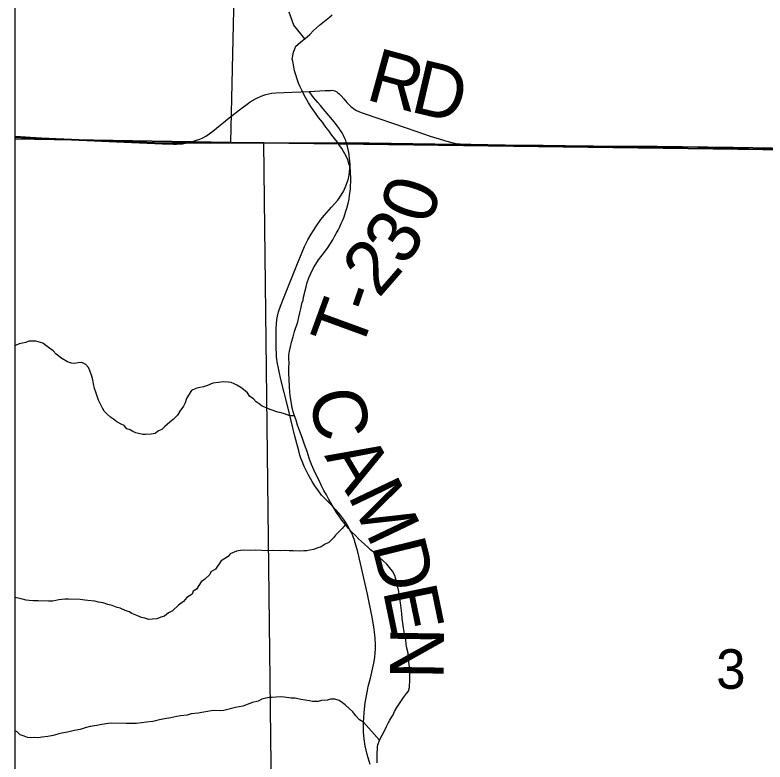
# Model space of a CAD drawing. Extents: x -8.8 to 41.4, y 0 to 34.6.
# Drawn here: x 2.1 to 2.894, y 18.031 to 18.821 of the extents above; entities that cross this region are included whole.
import ezdxf

# ---------------------------------------------------------------- set-up
doc = ezdxf.new("R2010")
doc.units = 0
for name, color, linetype in [('GM_X_Corporation', 7, 'Continuous'), ('GM_X_Minor_River', 7, 'Continuous'), ('GM_X_Section_Text', 7, 'Continuous'), ('GM_X_Township_Road', 7, 'Continuous'), ('GM_X_Township_Text', 7, 'Continuous')]:
    doc.layers.add(name, color=color, linetype=linetype)

msp = doc.modelspace()

# ---------------------------------------------------------------- linework, layer by layer
at = {"layer": 'GM_X_Corporation'}
for points in [[(2.1, 20.89996), (2.1, 18.69247), (2.12763, 18.69095), (2.18395, 18.68842), (2.20714, 18.6875), (2.25583, 18.68536), (2.45153, 18.68589), (2.56781, 18.68414), (2.58241, 18.68392), (2.61877, 18.68347), (2.65915, 18.68308), (2.68214, 18.68277), (2.74181, 18.68195), (2.7797, 18.68207), (2.85997, 18.68102), (3.00501, 18.67849), (3.09453, 18.67726), (3.13931, 18.67664), (3.76756, 18.66651)], [(3.76756, 18.66651), (3.13931, 18.67664), (3.09453, 18.67726), (3.00501, 18.67849), (2.85997, 18.68102), (2.7797, 18.68207), (2.74181, 18.68195), (2.68214, 18.68277), (2.65915, 18.68308), (2.61877, 18.68347), (2.58241, 18.68392), (2.56781, 18.68414), (2.45153, 18.68589), (2.25583, 18.68536), (2.20714, 18.6875), (2.18395, 18.68842), (2.12763, 18.69095), (2.1, 18.69247), (2.1, 14.09996)]]:
    msp.add_lwpolyline(points, dxfattribs=at)
for points in [[(2.1, 19.7037), (2.1, 18.68995), (2.32856, 18.68607), (2.35125, 19.70006)], [(3.36386, 19.68347), (3.3405, 18.67291), (2.36341, 18.68599), (2.32856, 18.68607), (2.35125, 19.70006)], [(2.1, 18.68995), (2.1, 17.6149), (2.37595, 17.60863), (2.36341, 18.68599), (2.32856, 18.68607)], [(2.36341, 18.68599), (3.3405, 18.67291), (3.35337, 18.6726), (3.33653, 17.58688), (2.37595, 17.60863)]]:
    msp.add_lwpolyline(points, close=True, dxfattribs=at)
at = {"layer": 'GM_X_Minor_River'}
for points in [[(2.4068, 18.79577), (2.39519, 18.81048), (2.3903, 18.82393)], [(2.45459, 18.66009), (2.45322, 18.66395), (2.45223, 18.66779), (2.45084, 18.67088), (2.44587, 18.67982), (2.44334, 18.68296), (2.4412, 18.68647), (2.43831, 18.69038), (2.43541, 18.69392), (2.43254, 18.69821), (2.42892, 18.70253), (2.42532, 18.70762), (2.42134, 18.71271), (2.41738, 18.71819), (2.41378, 18.72328), (2.41056, 18.72834), (2.40558, 18.7369), (2.40383, 18.74077), (2.40172, 18.74504), (2.39998, 18.7489), (2.39863, 18.75314), (2.39729, 18.75775), (2.39594, 18.76199), (2.39497, 18.76621), (2.39436, 18.77003), (2.39407, 18.77232), (2.39339, 18.77425), (2.39392, 18.77803), (2.39483, 18.7818), (2.39611, 18.78517), (2.39737, 18.78816), (2.40445, 18.79396), (2.4068, 18.79577), (2.41194, 18.8005), (2.4159, 18.80453), (2.41906, 18.80744), (2.42222, 18.81036), (2.42929, 18.81616), (2.43281, 18.81868), (2.43558, 18.82124)], [(2.51607, 18.14573), (2.51445, 18.15263), (2.51358, 18.15951), (2.51234, 18.1664), (2.51106, 18.17253), (2.50994, 18.18246), (2.50939, 18.1878), (2.50886, 18.19352), (2.50795, 18.19926), (2.50706, 18.20537), (2.50614, 18.21111), (2.50487, 18.21724), (2.50356, 18.22261), (2.50188, 18.228), (2.49941, 18.23266), (2.49652, 18.23657), (2.49362, 18.24011), (2.48958, 18.24369), (2.48078, 18.25163), (2.47636, 18.25523), (2.47306, 18.2584), (2.46351, 18.26676), (2.46024, 18.27031), (2.45658, 18.27387), (2.45293, 18.27782), (2.44968, 18.28213), (2.44605, 18.28645), (2.44318, 18.29075), (2.4403, 18.29466), (2.43781, 18.29894), (2.4321, 18.30828), (2.42964, 18.31332), (2.42679, 18.318), (2.42433, 18.32303), (2.42188, 18.32845), (2.41906, 18.33388), (2.41625, 18.3397), (2.41382, 18.34549), (2.41142, 18.35205), (2.40906, 18.35936), (2.40631, 18.36669), (2.40394, 18.37401), (2.40119, 18.38133), (2.39915, 18.38712), (2.39746, 18.3925), (2.39575, 18.39713), (2.39439, 18.40137), (2.39344, 18.40596), (2.39156, 18.41592), (2.39103, 18.42164), (2.39053, 18.42812), (2.39006, 18.43536), (2.38995, 18.44221), (2.3898, 18.44792), (2.39001, 18.45323), (2.3898, 18.45742), (2.38995, 18.46121), (2.3905, 18.46537), (2.39144, 18.46989), (2.39278, 18.47478), (2.39453, 18.48041), (2.39589, 18.48606), (2.39936, 18.49656), (2.40031, 18.50147), (2.40163, 18.50598), (2.40256, 18.51012), (2.40309, 18.5139), (2.40397, 18.51691), (2.40484, 18.51953), (2.40534, 18.52255), (2.40625, 18.52632), (2.40715, 18.5297), (2.40806, 18.53347), (2.40938, 18.53798), (2.4111, 18.54285), (2.41279, 18.54696), (2.4161, 18.55367), (2.41853, 18.55738), (2.42138, 18.56221), (2.42499, 18.567), (2.4286, 18.57142), (2.43142, 18.57549), (2.43385, 18.5792), (2.43629, 18.58328), (2.43833, 18.58662), (2.43999, 18.58998), (2.44202, 18.59332), (2.44328, 18.59631), (2.44494, 18.59966), (2.44661, 18.6034), (2.44829, 18.60751), (2.44963, 18.6124), (2.45133, 18.61689), (2.45267, 18.62178), (2.45361, 18.62631), (2.45416, 18.63046), (2.45469, 18.63424), (2.45521, 18.63764), (2.4556, 18.64751), (2.45518, 18.65589), (2.45459, 18.66009)], [(2.39575, 18.39713), (2.39081, 18.39704), (2.38518, 18.39913), (2.38179, 18.40001), (2.37802, 18.4009), (2.37013, 18.40384), (2.36526, 18.40591), (2.36151, 18.40718), (2.35855, 18.40956), (2.35521, 18.41196), (2.35228, 18.4151), (2.34856, 18.41751), (2.34604, 18.4214), (2.34198, 18.42496), (2.33901, 18.42696), (2.33491, 18.42938), (2.33193, 18.43101), (2.32893, 18.43225), (2.32552, 18.43275), (2.32021, 18.43294), (2.31524, 18.43235), (2.30951, 18.43141), (2.30372, 18.42896), (2.29949, 18.42758), (2.29566, 18.42696), (2.29144, 18.42596), (2.2868, 18.42385), (2.28359, 18.41902), (2.28156, 18.41529), (2.28026, 18.41078), (2.27823, 18.40705), (2.27462, 18.40185), (2.27182, 18.39777), (2.26747, 18.39298), (2.26395, 18.39045), (2.25846, 18.3857), (2.2553, 18.38239), (2.25183, 18.38099), (2.24832, 18.37845), (2.2441, 18.37746), (2.23839, 18.37728), (2.23535, 18.37739), (2.23082, 18.3783), (2.22781, 18.37917), (2.22481, 18.38041), (2.22183, 18.38204), (2.21845, 18.38329), (2.21553, 18.38682), (2.21253, 18.38806), (2.20768, 18.39051), (2.20435, 18.39329), (2.20102, 18.39568), (2.19734, 18.39923), (2.19439, 18.40199), (2.1926, 18.4051), (2.19012, 18.41012), (2.18834, 18.4136), (2.18731, 18.41668), (2.18594, 18.42091), (2.18421, 18.42591), (2.18324, 18.43088), (2.18225, 18.4351), (2.18125, 18.43893), (2.17952, 18.44393), (2.17777, 18.44817), (2.17484, 18.45131), (2.17073, 18.45335), (2.16692, 18.45311), (2.16309, 18.45248), (2.15967, 18.4526), (2.15555, 18.45427), (2.14958, 18.45751), (2.14367, 18.46228), (2.14037, 18.46581), (2.13258, 18.47141), (2.12962, 18.47379), (2.12209, 18.47595), (2.11867, 18.47607), (2.11448, 18.47584), (2.11139, 18.47443), (2.1045, 18.47315), (2.10064, 18.47138), (2.1, 18.47117)], [(2.44968, 18.28213), (2.4463, 18.27769), (2.44316, 18.27476), (2.43921, 18.27072), (2.4372, 18.26775), (2.43209, 18.26299), (2.42823, 18.26123), (2.42394, 18.25834), (2.42049, 18.25732), (2.41586, 18.25558), (2.41204, 18.25495), (2.40897, 18.2543), (2.40554, 18.25404), (2.40059, 18.25383), (2.39451, 18.25404), (2.39034, 18.25419), (2.3854, 18.25436), (2.38083, 18.25414), (2.37285, 18.25442), (2.3679, 18.25421), (2.35423, 18.25469), (2.34928, 18.25448), (2.34206, 18.25473), (2.33863, 18.25447), (2.33443, 18.25386), (2.32786, 18.25105), (2.32548, 18.24809), (2.31809, 18.24341), (2.31208, 18.23488), (2.30742, 18.23201), (2.30617, 18.22901), (2.30067, 18.22388), (2.29716, 18.22135), (2.29194, 18.21355), (2.28844, 18.21139), (2.28757, 18.20838), (2.28174, 18.20479), (2.27817, 18.20035), (2.27309, 18.19673), (2.26679, 18.19049), (2.26253, 18.18836), (2.25823, 18.18509), (2.25439, 18.18408), (2.25015, 18.18233), (2.24557, 18.18173), (2.24176, 18.18148), (2.23724, 18.18278), (2.23385, 18.18366), (2.22898, 18.18573), (2.22373, 18.18781), (2.22074, 18.18944), (2.21662, 18.1911), (2.21138, 18.19356), (2.20798, 18.19406), (2.20273, 18.19614), (2.19821, 18.19744), (2.19333, 18.19913), (2.1884, 18.19968), (2.18464, 18.20096), (2.17706, 18.2016), (2.17404, 18.20209), (2.16911, 18.20264), (2.15658, 18.20307), (2.15277, 18.20283), (2.14629, 18.20229), (2.14016, 18.20099), (2.13559, 18.20077), (2.12457, 18.20115), (2.11963, 18.20132), (2.11508, 18.20148), (2.11167, 18.20198), (2.1064, 18.20331), (2.10149, 18.20424), (2.1, 18.20489)], [(2.48329, 18.02997), (2.48347, 18.03452), (2.48327, 18.03909), (2.48356, 18.0463), (2.48405, 18.04894), (2.48576, 18.05381), (2.4915, 18.06423), (2.49319, 18.06834), (2.49526, 18.07244), (2.49688, 18.07504), (2.49892, 18.07838), (2.50015, 18.08061), (2.5018, 18.08397), (2.50426, 18.08843), (2.50751, 18.09362), (2.51114, 18.0988), (2.51436, 18.10323), (2.51637, 18.10581), (2.51766, 18.10956), (2.51799, 18.11791), (2.51787, 18.12438), (2.51739, 18.13124), (2.51655, 18.13887), (2.51607, 18.14573)], [(2.48576, 18.05381), (2.46874, 18.07288), (2.46464, 18.0753), (2.46061, 18.07962), (2.45772, 18.0839), (2.4496, 18.09102), (2.44665, 18.0934), (2.44293, 18.09581), (2.43841, 18.09711), (2.43386, 18.09727), (2.43078, 18.09624), (2.42429, 18.0957), (2.42084, 18.09468), (2.41476, 18.09489), (2.41173, 18.09538), (2.4072, 18.0963), (2.40266, 18.09684), (2.39662, 18.09819), (2.39245, 18.09833), (2.38488, 18.09936), (2.38108, 18.09949), (2.37651, 18.09927), (2.37232, 18.09904), (2.36888, 18.09878), (2.36544, 18.09814), (2.36122, 18.09714), (2.35735, 18.095), (2.35121, 18.09369), (2.34119, 18.08986), (2.33353, 18.08823), (2.32088, 18.08525), (2.31706, 18.08501), (2.31061, 18.08523), (2.30756, 18.08496), (2.2999, 18.08333), (2.29378, 18.0824), (2.28652, 18.08151), (2.28229, 18.08014), (2.27505, 18.07963), (2.27123, 18.07901), (2.26508, 18.07732), (2.2582, 18.07642), (2.25285, 18.07547), (2.24593, 18.07343), (2.23907, 18.07291), (2.22875, 18.07137), (2.22267, 18.07158), (2.21772, 18.07138), (2.20215, 18.07192), (2.19908, 18.07127), (2.19183, 18.07038), (2.18647, 18.06943), (2.17958, 18.06815), (2.17421, 18.06681), (2.16883, 18.0651), (2.16309, 18.06416), (2.15541, 18.06215), (2.14968, 18.06121), (2.14546, 18.06022), (2.14047, 18.05887), (2.13472, 18.05755), (2.12862, 18.05701), (2.12441, 18.05639), (2.12061, 18.05653), (2.11756, 18.05625), (2.1134, 18.05678), (2.10964, 18.05805), (2.1055, 18.05933), (2.10219, 18.06249), (2.1, 18.06368)]]:
    msp.add_lwpolyline(points, dxfattribs=at)
at = {"layer": 'GM_X_Township_Road'}
for points in [[(2.29211, 18.68852), (2.29561, 18.68972), (2.29891, 18.69119), (2.30181, 18.69276), (2.30381, 18.69406), (2.30597, 18.69556), (2.30752, 18.69671), (2.3286, 18.71366), (2.33886, 18.72182), (2.34708, 18.72782), (2.34905, 18.72911), (2.35457, 18.73239), (2.35679, 18.73358), (2.35984, 18.73503), (2.36216, 18.73598), (2.36554, 18.73714), (2.36856, 18.73784), (2.37188, 18.73834), (2.37599, 18.7387), (2.38441, 18.73906), (2.4115, 18.74008)], [(2.4115, 18.74008), (2.42828, 18.74107), (2.43187, 18.7413), (2.434, 18.74138), (2.43555, 18.74141), (2.43714, 18.7412), (2.43863, 18.7408), (2.43978, 18.74029), (2.44076, 18.73971), (2.44143, 18.73921), (2.44319, 18.73775), (2.44518, 18.73565), (2.44788, 18.7325), (2.45114, 18.72864), (2.45258, 18.72708), (2.45333, 18.72633), (2.45483, 18.72492), (2.45554, 18.72429), (2.45698, 18.72314), (2.45801, 18.72239), (2.4597, 18.72126), (2.46147, 18.72017), (2.46374, 18.71911), (2.46644, 18.71795), (2.46942, 18.71678), (2.51491, 18.70122), (2.53948, 18.6929), (2.55234, 18.68885), (2.55576, 18.68784), (2.56239, 18.68608), (2.56678, 18.68531), (2.57103, 18.68463)], [(2.44219, 18.70237), (2.44042, 18.70476), (2.43769, 18.70815), (2.43209, 18.71479), (2.42611, 18.72193), (2.42335, 18.72526), (2.4205, 18.72851), (2.41831, 18.73101), (2.41602, 18.73383), (2.4115, 18.74008)], [(2.45097, 18.68545), (2.45, 18.68846), (2.44879, 18.6913), (2.44772, 18.69347), (2.44612, 18.69639), (2.44463, 18.69881), (2.44278, 18.70157), (2.44219, 18.70237)], [(2.1, 18.69172), (2.12786, 18.69042), (2.18419, 18.68789), (2.20738, 18.68697), (2.25607, 18.68483), (2.26775, 18.68441), (2.27101, 18.68451), (2.27465, 18.6847), (2.27713, 18.68489), (2.28063, 18.6854), (2.28386, 18.6861), (2.28594, 18.68666), (2.28878, 18.68748), (2.29211, 18.68852)], [(2.47608, 18.02794), (2.47273, 18.03862), (2.47058, 18.04768), (2.46942, 18.05504), (2.46881, 18.06247), (2.46874, 18.07179), (2.46943, 18.08295), (2.47066, 18.09344), (2.47297, 18.10627), (2.47393, 18.11051), (2.47611, 18.11956), (2.47971, 18.13524), (2.48068, 18.14114), (2.48128, 18.14621), (2.48153, 18.14996), (2.48158, 18.15466), (2.48121, 18.16178), (2.48053, 18.16799), (2.47975, 18.17365), (2.47797, 18.18401), (2.47305, 18.20842), (2.4627, 18.2532), (2.46001, 18.26267), (2.45883, 18.26634), (2.45756, 18.26987), (2.45634, 18.27274), (2.45455, 18.27651), (2.45314, 18.27934), (2.45128, 18.28252), (2.44953, 18.28521), (2.44677, 18.28903), (2.44451, 18.29191), (2.44241, 18.29435), (2.43997, 18.29705), (2.43129, 18.30593), (2.4276, 18.30974), (2.42447, 18.3132), (2.42107, 18.3177), (2.41747, 18.32305), (2.41461, 18.32762), (2.41037, 18.33506), (2.40815, 18.33931), (2.40613, 18.34348), (2.40456, 18.3472), (2.40267, 18.3521), (2.40154, 18.35549), (2.40025, 18.35986), (2.39621, 18.37559), (2.38846, 18.40792), (2.38137, 18.43558), (2.37952, 18.44403), (2.37878, 18.44752), (2.37821, 18.45052), (2.3776, 18.45416), (2.37723, 18.45684), (2.37693, 18.45942), (2.37675, 18.46119), (2.37632, 18.47001), (2.37632, 18.48037), (2.37647, 18.48906), (2.37668, 18.49428), (2.37707, 18.49841), (2.37771, 18.50228), (2.37901, 18.50706), (2.38094, 18.51302), (2.38493, 18.52303), (2.39896, 18.55825), (2.40647, 18.57599), (2.40999, 18.58325), (2.4133, 18.58922), (2.4183, 18.59708), (2.42378, 18.60461), (2.42768, 18.60944), (2.43508, 18.61784), (2.44164, 18.6253), (2.44523, 18.63036), (2.44801, 18.63521), (2.45033, 18.64029), (2.4525, 18.64677), (2.4536, 18.65161), (2.45448, 18.65839), (2.45457, 18.66331), (2.45447, 18.66634), (2.45414, 18.66964), (2.45366, 18.67314), (2.45322, 18.67572), (2.45262, 18.67875), (2.45189, 18.68196), (2.45097, 18.68545)], [(2.57103, 18.68463), (2.57402, 18.68425), (2.5778, 18.68389), (2.58157, 18.68361), (2.58567, 18.68341), (2.59024, 18.68328), (2.59604, 18.68322), (2.59799, 18.68318)], [(2.59799, 18.68318), (2.60286, 18.68307), (2.6072, 18.68303), (2.619, 18.68294), (2.65938, 18.68255), (2.68237, 18.68224), (2.74204, 18.68142), (2.75633, 18.68145), (2.77994, 18.68154), (2.79298, 18.68168), (2.81095, 18.68162), (2.83325, 18.68086), (2.85994, 18.6799), (2.8935, 18.67918), (2.92889, 18.67898), (2.94627, 18.67877), (2.98471, 18.67813), (3.00397, 18.67791), (3.02759, 18.67769), (3.06982, 18.67688), (3.09219, 18.67638), (3.13955, 18.67611)]]:
    msp.add_lwpolyline(points, dxfattribs=at)

# ---------------------------------------------------------------- texts
at = {"layer": 'GM_X_Section_Text'}
for s, rotation, p in [('R', 344.69473, (2.4699, 18.73199)), ('D', 346.74792, (2.51703, 18.71914)), ('0', 71.84137, (2.53913, 18.59762)), ('3', 56.68823, (2.51281, 18.55366)), ('2', 49.063, (2.48491, 18.52065)), ('-', 71.07566, (2.4802, 18.50354)), ('T', 69.94906, (2.46522, 18.46247)), ('C', 279.7915, (2.41131, 18.42168)), ('A', 300.58995, (2.42698, 18.35467)), ('M', 295.52281, (2.4518, 18.3128)), ('D', 283.90196, (2.47734, 18.26002)), ('E', 281.6392, (2.48922, 18.21206)), ('N', 269.15302, (2.49749, 18.17368))]:
    msp.add_text(s, height=0.05682, rotation=rotation, dxfattribs=at).set_placement(p)
at = {"layer": 'GM_X_Township_Text'}
msp.add_text('3', height=0.04186, rotation=0.00001, dxfattribs=at).set_placement((2.84212, 18.10817))

doc.saveas('drawing.dxf')
